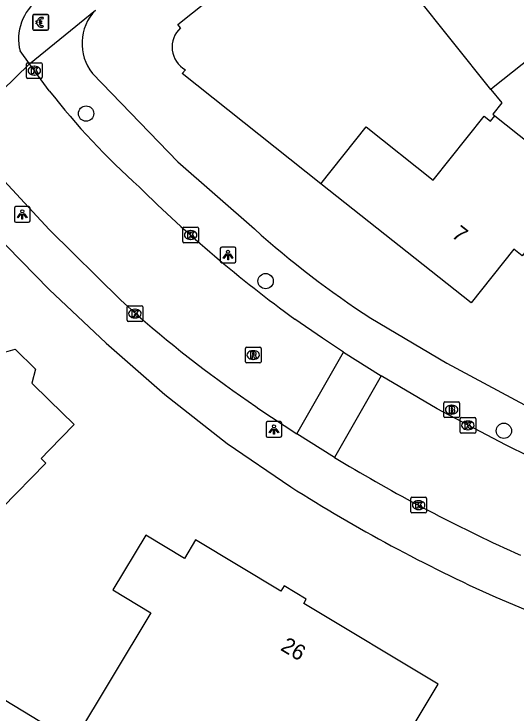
# Model space of a CAD drawing. Extents: x 161354 to 161876, y 382161 to 382804.
# Drawn here: x 161497.74 to 161529.82, y 382263.08 to 382307.76 of the extents above; entities that cross this region are included whole.
import ezdxf

# ---------------------------------------------------------------- set-up
doc = ezdxf.new("R2010")
doc.units = 0
for name, color, linetype in [('IMGEO_Betaalautomaat', 7, 'Continuous'), ('IMGEO_Boom', 7, 'Continuous'), ('IMGEO_Brandkraan', 7, 'Continuous'), ('IMGEO_Kolk', 7, 'Continuous'), ('IMGEO_Lichtpunt', 7, 'Continuous'), ('IMGEO_Pand', 7, 'Continuous'), ('IMGEO_Pand_nummerreeks', 7, 'Continuous'), ('IMGEO_Rijbaan_lokaal_open', 7, 'Continuous'), ('IMGEO_Rioolput', 7, 'Continuous'), ('IMGEO_Voetpad_open', 7, 'Continuous')]:
    doc.layers.add(name, color=color, linetype=linetype)

msp = doc.modelspace()

# ---------------------------------------------------------------- linework, layer by layer
at = {"layer": 'IMGEO_Betaalautomaat'}
for p, q in [((161498.945, 382306.804), (161498.945, 382307.645)), ((161498.945, 382307.645), (161498.945, 382306.804)), ((161499.02, 382307.728), (161499.861, 382307.728)), ((161499.861, 382307.728), (161499.02, 382307.728)), ((161499.944, 382307.654), (161499.944, 382306.813)), ((161499.944, 382306.813), (161499.944, 382307.654)), ((161499.228, 382307.192), (161499.228, 382307.26)), ((161499.349, 382307.26), (161499.349, 382307.192)), ((161499.607, 382307.533), (161499.59, 382307.433)), ((161499.87, 382306.729), (161499.029, 382306.729)), ((161499.029, 382306.729), (161499.87, 382306.729)), ((161499.594, 382307.027), (161499.616, 382306.94))]:
    msp.add_line(p, q, dxfattribs=at)
for points in [[(161499.228, 382307.26), (161499.159, 382307.26), (161499.159, 382307.329), (161499.238, 382307.329)], [(161499.233, 382307.123), (161499.159, 382307.123), (161499.159, 382307.192), (161499.228, 382307.192)], [(161499.36, 382307.329), (161499.507, 382307.329), (161499.507, 382307.26), (161499.349, 382307.26)], [(161499.349, 382307.192), (161499.507, 382307.192), (161499.507, 382307.123), (161499.363, 382307.123)]]:
    msp.add_lwpolyline(points, dxfattribs=at)
for centre, radius, start, end in [((161499.023, 382307.651), 0.0779, 92.4484, 184.2845), ((161499.023, 382307.651), 0.0779, 92.4484, 184.2845), ((161499.867, 382307.651), 0.0779, 2.4484, 94.2845), ((161499.867, 382307.651), 0.0779, 2.4484, 94.2845), ((161499.521, 382307.253), 0.293, 73.014, 165.0139), ((161499.527, 382307.266), 0.179, 69.3236, 159.5683), ((161499.023, 382306.807), 0.0779, 182.4484, 274.2845), ((161499.023, 382306.807), 0.0779, 182.4484, 274.2845), ((161499.494, 382307.178), 0.267, 191.8096, 297.0389), ((161499.527, 382307.193), 0.179, 202.7625, 291.8693), ((161499.867, 382306.807), 0.0779, 272.4484, 4.2845), ((161499.867, 382306.807), 0.0779, 272.4484, 4.2845)]:
    msp.add_arc(centre, radius, start, end, dxfattribs=at)
at = {"layer": 'IMGEO_Boom'}
for centre in [(161502.348, 382301.392), (161513.819, 382290.685), (161529.04, 382281.115)]:
    msp.add_circle(centre, 0.489, dxfattribs=at)
at = {"layer": 'IMGEO_Brandkraan'}
for p, q in [((161525.201, 382282.039), (161525.201, 382282.891)), ((161525.276, 382282.965), (161526.128, 382282.965)), ((161525.689, 382282.745), (161525.714, 382282.745)), ((161526.202, 382282.891), (161526.202, 382282.039)), ((161525.712, 382282.185), (161525.687, 382282.185)), ((161526.128, 382281.965), (161525.276, 382281.965))]:
    msp.add_line(p, q, dxfattribs=at)
for points in [[(161525.201, 382282.039), (161525.201, 382282.891)], [(161525.276, 382282.965), (161526.128, 382282.965)], [(161525.549, 382282.665), (161525.549, 382282.265), (161525.762, 382282.265)], [(161525.78, 382282.665), (161525.549, 382282.665)], [(161525.728, 382282.584), (161525.674, 382282.584), (161525.674, 382282.508)], [(161526.202, 382282.891), (161526.202, 382282.039)], [(161525.674, 382282.508), (161525.727, 382282.508)], [(161525.736, 382282.432), (161525.674, 382282.432), (161525.674, 382282.351)], [(161525.674, 382282.351), (161525.736, 382282.351)], [(161526.128, 382281.965), (161525.276, 382281.965)]]:
    msp.add_lwpolyline(points, dxfattribs=at)
for centre, radius, start, end in [((161525.278, 382282.889), 0.0765, 91.552, 178.448), ((161525.278, 382282.889), 0.0765, 91.552, 178.448), ((161525.729, 382282.546), 0.0379, 267.8285, 90.9355), ((161525.784, 382282.52), 0.145, 59.4692, 91.5367), ((161525.809, 382282.567), 0.0922, 285.5137, 58.1501), ((161526.126, 382282.889), 0.0765, 1.552, 88.448), ((161526.126, 382282.889), 0.0765, 1.552, 88.448), ((161525.737, 382282.391), 0.0404, 269.8759, 90.5077), ((161525.768, 382282.516), 0.251, 268.6676, 293.5347), ((161525.814, 382282.375), 0.105, 301.3115, 78.989), ((161525.278, 382282.041), 0.0765, 181.552, 268.448), ((161525.278, 382282.041), 0.0765, 181.552, 268.448), ((161526.126, 382282.041), 0.0765, 271.552, 358.448), ((161526.126, 382282.041), 0.0765, 271.552, 358.448)]:
    msp.add_arc(centre, radius, start, end, dxfattribs=at)
for centre, major_axis, ratio, start_param, end_param in [((161525.688, 382282.465), (-0.387, 0.002), 0.722429, 4.712389, 7.853982), ((161525.713, 382282.465), (-0.39, 0.002), 0.717154, 1.570796, 4.712389)]:
    msp.add_ellipse(centre, major_axis=major_axis, ratio=ratio, start_param=start_param, end_param=end_param, dxfattribs=at)
at = {"layer": 'IMGEO_Kolk'}
for p, q in [((161498.54, 382303.712), (161498.54, 382304.564)), ((161498.615, 382304.638), (161499.467, 382304.638)), ((161499.541, 382304.564), (161499.541, 382303.712)), ((161499.028, 382304.418), (161499.053, 382304.418)), ((161499.467, 382303.638), (161498.615, 382303.638)), ((161499.051, 382303.858), (161499.026, 382303.858)), ((161508.527, 382293.208), (161508.527, 382294.06)), ((161508.602, 382294.134), (161509.454, 382294.134)), ((161509.015, 382293.914), (161509.04, 382293.914)), ((161509.528, 382294.06), (161509.528, 382293.208)), ((161509.038, 382293.354), (161509.013, 382293.354)), ((161509.454, 382293.134), (161508.602, 382293.134)), ((161504.968, 382288.183), (161504.968, 382289.035)), ((161505.043, 382289.109), (161505.895, 382289.109)), ((161505.456, 382288.889), (161505.481, 382288.889)), ((161505.969, 382289.035), (161505.969, 382288.183)), ((161505.895, 382288.109), (161505.043, 382288.109)), ((161505.479, 382288.329), (161505.454, 382288.329)), ((161526.241, 382281.034), (161526.241, 382281.886)), ((161526.316, 382281.96), (161527.168, 382281.96)), ((161526.729, 382281.74), (161526.754, 382281.74)), ((161527.242, 382281.886), (161527.242, 382281.034)), ((161527.168, 382280.96), (161526.316, 382280.96)), ((161526.752, 382281.18), (161526.727, 382281.18)), ((161523.094, 382275.939), (161523.094, 382276.791)), ((161523.169, 382276.865), (161524.021, 382276.865)), ((161524.095, 382276.791), (161524.095, 382275.939)), ((161523.582, 382276.645), (161523.607, 382276.645)), ((161524.021, 382275.865), (161523.169, 382275.865)), ((161523.605, 382276.085), (161523.58, 382276.085))]:
    msp.add_line(p, q, dxfattribs=at)
for points in [[(161498.54, 382303.712), (161498.54, 382304.564)], [(161498.615, 382304.638), (161499.467, 382304.638)], [(161499.541, 382304.564), (161499.541, 382303.712)], [(161498.861, 382304.338), (161498.984, 382304.338), (161498.984, 382304.187), (161499.114, 382304.338), (161499.278, 382304.338), (161499.132, 382304.187), (161499.285, 382303.938), (161499.133, 382303.938), (161499.048, 382304.102), (161498.984, 382304.035), (161498.984, 382303.938), (161498.861, 382303.938), (161498.861, 382304.338)], [(161499.467, 382303.638), (161498.615, 382303.638)], [(161508.527, 382293.208), (161508.527, 382294.06)], [(161508.602, 382294.134), (161509.454, 382294.134)], [(161508.848, 382293.834), (161508.971, 382293.834), (161508.971, 382293.683), (161509.101, 382293.834), (161509.265, 382293.834), (161509.119, 382293.683), (161509.272, 382293.434), (161509.12, 382293.434), (161509.035, 382293.598), (161508.971, 382293.531), (161508.971, 382293.434), (161508.848, 382293.434), (161508.848, 382293.834)], [(161509.528, 382294.06), (161509.528, 382293.208)], [(161509.454, 382293.134), (161508.602, 382293.134)], [(161504.968, 382288.183), (161504.968, 382289.035)], [(161505.043, 382289.109), (161505.895, 382289.109)], [(161505.969, 382289.035), (161505.969, 382288.183)], [(161505.289, 382288.809), (161505.412, 382288.809), (161505.412, 382288.658), (161505.542, 382288.809), (161505.706, 382288.809), (161505.56, 382288.658), (161505.713, 382288.409), (161505.561, 382288.409), (161505.476, 382288.573), (161505.412, 382288.506), (161505.412, 382288.409), (161505.289, 382288.409), (161505.289, 382288.809)], [(161505.895, 382288.109), (161505.043, 382288.109)], [(161526.241, 382281.034), (161526.241, 382281.886)], [(161526.316, 382281.96), (161527.168, 382281.96)], [(161527.242, 382281.886), (161527.242, 382281.034)], [(161526.562, 382281.66), (161526.685, 382281.66), (161526.685, 382281.509), (161526.815, 382281.66), (161526.979, 382281.66), (161526.833, 382281.509), (161526.986, 382281.26), (161526.834, 382281.26), (161526.749, 382281.424), (161526.685, 382281.357), (161526.685, 382281.26), (161526.562, 382281.26), (161526.562, 382281.66)], [(161527.168, 382280.96), (161526.316, 382280.96)], [(161523.094, 382275.939), (161523.094, 382276.791)], [(161523.169, 382276.865), (161524.021, 382276.865)], [(161524.095, 382276.791), (161524.095, 382275.939)], [(161523.415, 382276.565), (161523.538, 382276.565), (161523.538, 382276.414), (161523.668, 382276.565), (161523.832, 382276.565), (161523.686, 382276.414), (161523.839, 382276.165), (161523.687, 382276.165), (161523.602, 382276.329), (161523.538, 382276.262), (161523.538, 382276.165), (161523.415, 382276.165), (161523.415, 382276.565)], [(161524.021, 382275.865), (161523.169, 382275.865)]]:
    msp.add_lwpolyline(points, dxfattribs=at)
for centre, start, end in [((161498.617, 382304.562), 91.552, 178.448), ((161498.617, 382304.562), 91.552, 178.448), ((161499.465, 382304.562), 1.552, 88.448), ((161499.465, 382304.562), 1.552, 88.448), ((161498.617, 382303.714), 181.552, 268.448), ((161498.617, 382303.714), 181.552, 268.448), ((161499.465, 382303.714), 271.552, 358.448), ((161499.465, 382303.714), 271.552, 358.448), ((161508.604, 382294.058), 91.552, 178.448), ((161508.604, 382294.058), 91.552, 178.448), ((161509.452, 382294.058), 1.552, 88.448), ((161509.452, 382294.058), 1.552, 88.448), ((161508.604, 382293.21), 181.552, 268.448), ((161508.604, 382293.21), 181.552, 268.448), ((161509.452, 382293.21), 271.552, 358.448), ((161509.452, 382293.21), 271.552, 358.448), ((161505.045, 382289.033), 91.552, 178.448), ((161505.045, 382289.033), 91.552, 178.448), ((161505.893, 382289.033), 1.552, 88.448), ((161505.893, 382289.033), 1.552, 88.448), ((161505.045, 382288.185), 181.552, 268.448), ((161505.045, 382288.185), 181.552, 268.448), ((161505.893, 382288.185), 271.552, 358.448), ((161505.893, 382288.185), 271.552, 358.448), ((161526.318, 382281.884), 91.552, 178.448), ((161526.318, 382281.884), 91.552, 178.448), ((161527.166, 382281.884), 1.552, 88.448), ((161527.166, 382281.884), 1.552, 88.448), ((161526.318, 382281.036), 181.552, 268.448), ((161526.318, 382281.036), 181.552, 268.448), ((161527.166, 382281.036), 271.552, 358.448), ((161527.166, 382281.036), 271.552, 358.448), ((161523.171, 382276.789), 91.552, 178.448), ((161523.171, 382276.789), 91.552, 178.448), ((161524.019, 382276.789), 1.552, 88.448), ((161524.019, 382276.789), 1.552, 88.448), ((161523.171, 382275.941), 181.552, 268.448), ((161523.171, 382275.941), 181.552, 268.448), ((161524.019, 382275.941), 271.552, 358.448), ((161524.019, 382275.941), 271.552, 358.448)]:
    msp.add_arc(centre, 0.0765, start, end, dxfattribs=at)
for centre, major_axis, ratio, start_param, end_param in [((161499.027, 382304.138), (-0.387, 0.002), 0.722429, 4.712389, 7.853982), ((161499.052, 382304.138), (-0.39, 0.002), 0.717154, 1.570796, 4.712389), ((161509.014, 382293.634), (-0.387, 0.002), 0.722429, 4.712389, 7.853982), ((161509.039, 382293.634), (-0.39, 0.002), 0.717154, 1.570796, 4.712389), ((161505.455, 382288.609), (-0.387, 0.002), 0.722429, 4.712389, 7.853982), ((161505.48, 382288.609), (-0.39, 0.002), 0.717154, 1.570796, 4.712389), ((161526.728, 382281.46), (-0.387, 0.002), 0.722429, 4.712389, 7.853982), ((161526.753, 382281.46), (-0.39, 0.002), 0.717154, 1.570796, 4.712389), ((161523.581, 382276.365), (-0.387, 0.002), 0.722429, 4.712389, 7.853982), ((161523.606, 382276.365), (-0.39, 0.002), 0.717154, 1.570796, 4.712389)]:
    msp.add_ellipse(centre, major_axis=major_axis, ratio=ratio, start_param=start_param, end_param=end_param, dxfattribs=at)
at = {"layer": 'IMGEO_Lichtpunt'}
for p, q in [((161497.772, 382295.351), (161497.772, 382294.544)), ((161497.772, 382295.351), (161497.772, 382294.544)), ((161498.674, 382295.446), (161497.866, 382295.446)), ((161498.674, 382295.446), (161497.866, 382295.446)), ((161498.768, 382294.544), (161498.768, 382295.351)), ((161498.768, 382294.544), (161498.768, 382295.351)), ((161497.866, 382294.45), (161498.674, 382294.45)), ((161497.866, 382294.45), (161498.674, 382294.45)), ((161511.824, 382292.855), (161511.016, 382292.855)), ((161511.824, 382292.855), (161511.016, 382292.855)), ((161510.922, 382292.76), (161510.922, 382291.953)), ((161510.922, 382292.76), (161510.922, 382291.953)), ((161511.918, 382291.953), (161511.918, 382292.76)), ((161511.918, 382291.953), (161511.918, 382292.76)), ((161511.016, 382291.859), (161511.824, 382291.859)), ((161511.016, 382291.859), (161511.824, 382291.859)), ((161514.755, 382281.701), (161513.947, 382281.701)), ((161514.755, 382281.701), (161513.947, 382281.701)), ((161513.853, 382281.606), (161513.853, 382280.799)), ((161513.853, 382281.606), (161513.853, 382280.799)), ((161514.849, 382280.799), (161514.849, 382281.606)), ((161514.849, 382280.799), (161514.849, 382281.606)), ((161513.947, 382280.705), (161514.755, 382280.705)), ((161513.947, 382280.705), (161514.755, 382280.705))]:
    msp.add_line(p, q, dxfattribs=at)
for points in [[(161498.146, 382295.015), (161498.185, 382294.987), (161497.997, 382294.725), (161497.959, 382294.752), (161498.146, 382295.015)], [(161498.248, 382294.967), (161498.295, 382294.967), (161498.295, 382294.645), (161498.248, 382294.645), (161498.248, 382294.967)], [(161498.358, 382294.987), (161498.396, 382295.014), (161498.583, 382294.752), (161498.544, 382294.724), (161498.358, 382294.987)], [(161511.296, 382292.424), (161511.335, 382292.396), (161511.147, 382292.134), (161511.109, 382292.161), (161511.296, 382292.424)], [(161511.508, 382292.396), (161511.546, 382292.423), (161511.733, 382292.161), (161511.694, 382292.133), (161511.508, 382292.396)], [(161511.398, 382292.376), (161511.445, 382292.376), (161511.445, 382292.054), (161511.398, 382292.054), (161511.398, 382292.376)], [(161514.227, 382281.27), (161514.266, 382281.242), (161514.078, 382280.98), (161514.04, 382281.007), (161514.227, 382281.27)], [(161514.329, 382281.222), (161514.376, 382281.222), (161514.376, 382280.9), (161514.329, 382280.9), (161514.329, 382281.222)], [(161514.439, 382281.242), (161514.477, 382281.269), (161514.664, 382281.007), (161514.625, 382280.979), (161514.439, 382281.242)]]:
    msp.add_lwpolyline(points, dxfattribs=at)
for centre in [(161498.271, 382295.149), (161511.421, 382292.558), (161514.352, 382281.404)]:
    msp.add_circle(centre, 0.0994, dxfattribs=at)
for centre, start, end in [((161497.866, 382295.351), 90, 180), ((161497.866, 382295.351), 90, 180), ((161498.674, 382295.351), 0, 90), ((161498.674, 382295.351), 0, 90), ((161497.866, 382294.544), 180, 270), ((161497.866, 382294.544), 180, 270), ((161498.674, 382294.544), 270, 0), ((161498.674, 382294.544), 270, 360), ((161511.016, 382292.76), 90, 180), ((161511.016, 382292.76), 90, 180), ((161511.824, 382292.76), 0, 90), ((161511.824, 382292.76), 0, 90), ((161511.016, 382291.953), 180, 270), ((161511.016, 382291.953), 180, 270), ((161511.824, 382291.953), 270, 0), ((161511.824, 382291.953), 270, 360), ((161513.947, 382281.606), 90, 180), ((161513.947, 382281.606), 90, 180), ((161514.755, 382281.606), 0, 90), ((161514.755, 382281.606), 0, 90), ((161513.947, 382280.799), 180, 270), ((161513.947, 382280.799), 180, 270), ((161514.755, 382280.799), 270, 0), ((161514.755, 382280.799), 270, 360)]:
    msp.add_arc(centre, 0.0946, start, end, dxfattribs=at)
at = {"layer": 'IMGEO_Pand'}
for points in [[(161508.382, 382306.876), (161508.217, 382307.083), (161518.401, 382315.227)], [(161528.216, 382302.943), (161518.401, 382315.227)], [(161537.338, 382307.819), (161534.623, 382305.648), (161533.443, 382307.123), (161531.709, 382305.736), (161530.821, 382305.026), (161528.353, 382303.052), (161528.216, 382302.943)], [(161517.353, 382296.911), (161508.497, 382303.948), (161508.695, 382304.196)], [(161528.216, 382302.943), (161528.913, 382302.07), (161528.33, 382301.348), (161528.461, 382301.243)], [(161528.461, 382301.243), (161533.848, 382296.958), (161533.32, 382296.223), (161530.209, 382292.308), (161529.675, 382292.733), (161526.941, 382289.292), (161517.353, 382296.911)], [(161517.353, 382296.911), (161520.236, 382300.539), (161524.518, 382297.133), (161527.776, 382301.229), (161528.189, 382300.901), (161528.461, 382301.243)], [(161496.393, 382286.606), (161496.92, 382286.088), (161497.815, 382286.337), (161499.12, 382285.056), (161498.889, 382284.159), (161500, 382283.073), (161501.58, 382281.528), (161500, 382279.883), (161499.475, 382279.337), (161499.781, 382279.037), (161496.987, 382276.189), (161496.697, 382276.474), (161492.964, 382272.671), (161491.92, 382273.681), (161491.07, 382274.515), (161490.458, 382273.891), (161487.129, 382277.158)], [(161518.48, 382253.4), (161521.055, 382257.685), (161520.653, 382257.927), (161524.853, 382264.916), (161516.255, 382270.082), (161516.416, 382270.35), (161515.002, 382271.2), (161514.798, 382270.86), (161509.341, 382274.14), (161508.632, 382272.96), (161506.163, 382274.444), (161504.06, 382270.944), (161506.48, 382269.489), (161501.535, 382261.26), (161500, 382262.182), (161496.012, 382264.579), (161492.579, 382258.866), (161498.227, 382255.471), (161499.203, 382257.095), (161500, 382256.571), (161504.984, 382253.294), (161508.536, 382259.205), (161518.347, 382253.309), (161518.48, 382253.4)]]:
    msp.add_lwpolyline(points, dxfattribs=at)
msp.add_arc((161509.51, 382305.649), 1.667, 132.6102, 240.7128, dxfattribs=at)
at = {"layer": 'IMGEO_Rijbaan_lokaal_open'}
for points in [[(161498.735, 382304.575), (161498.134, 382305.394)], [(161498.735, 382304.575), (161494.294, 382300.272)], [(161500, 382302.851), (161498.735, 382304.575)], [(161494.294, 382300.272), (161494.58, 382299.941), (161497.105, 382297.088), (161500, 382293.976), (161504.562, 382289.471), (161505.675, 382288.474)], [(161518.798, 382286.141), (161517.444, 382287.048), (161515.688, 382288.25)], [(161515.816, 382280.933), (161518.798, 382286.141)], [(161518.798, 382286.141), (161521.208, 382284.63)], [(161521.208, 382284.63), (161518.224, 382279.407)], [(161533.664, 382278.103), (161530.701, 382279.454), (161529.14, 382280.212), (161524.776, 382282.525), (161521.208, 382284.63)], [(161513.189, 382282.665), (161513.385, 382282.531), (161515.816, 382280.933)], [(161518.224, 382279.407), (161515.816, 382280.933)], [(161518.224, 382279.407), (161519.185, 382278.833)]]:
    msp.add_lwpolyline(points, dxfattribs=at)
for centre, radius, start, end in [((161501.143, 382306.175), 3.108, 125.8775, 194.5445), ((161536.992, 382331.657), 46.885, 217.9079, 228.1987), ((161567.105, 382358.812), 87.308, 225.34411, 233.91979), ((161558.642, 382349.223), 80.597, 228.91491, 235.67057), ((161575.363, 382373.581), 110.151, 239.33535, 245.73958)]:
    msp.add_arc(centre, radius, start, end, dxfattribs=at)
at = {"layer": 'IMGEO_Rioolput'}
for p, q in [((161512.525, 382285.532), (161512.525, 382286.384)), ((161512.6, 382286.458), (161513.452, 382286.458)), ((161513.013, 382286.238), (161513.038, 382286.238)), ((161513.526, 382286.384), (161513.526, 382285.532)), ((161513.452, 382285.458), (161512.6, 382285.458)), ((161513.036, 382285.678), (161513.011, 382285.678))]:
    msp.add_line(p, q, dxfattribs=at)
for points in [[(161512.525, 382285.532), (161512.525, 382286.384)], [(161512.6, 382286.458), (161513.452, 382286.458)], [(161513.114, 382286.156), (161512.862, 382286.158), (161512.862, 382285.758)], [(161513.526, 382286.384), (161513.526, 382285.532)], [(161512.862, 382285.758), (161512.986, 382285.758), (161512.986, 382285.92), (161512.997, 382285.92)], [(161513.04, 382286.077), (161512.986, 382286.077), (161512.986, 382285.996)], [(161512.986, 382285.996), (161513.038, 382285.996)], [(161513.044, 382285.891), (161513.115, 382285.758), (161513.255, 382285.758), (161513.19, 382285.884)], [(161513.452, 382285.458), (161512.6, 382285.458)]]:
    msp.add_lwpolyline(points, dxfattribs=at)
for centre, radius, start, end in [((161512.602, 382286.382), 0.0765, 91.552, 178.448), ((161512.602, 382286.382), 0.0765, 91.552, 178.448), ((161513.113, 382286.046), 0.109, 350.3612, 89.416), ((161513.45, 382286.382), 0.0765, 1.552, 88.448), ((161513.45, 382286.382), 0.0765, 1.552, 88.448), ((161512.996, 382285.867), 0.0533, 26.0293, 88.6989), ((161513.022, 382286.185), 0.19, 274.7715, 282.9687), ((161513.046, 382285.981), 0.0964, 77.0061, 93.1865), ((161513.06, 382286.038), 0.0378, 276.6634, 79.6772), ((161513.111, 382286.046), 0.112, 277.5842, 350.9817), ((161513.095, 382285.831), 0.108, 29.5134, 73.7905), ((161512.602, 382285.534), 0.0765, 181.552, 268.448), ((161512.602, 382285.534), 0.0765, 181.552, 268.448), ((161513.45, 382285.534), 0.0765, 271.552, 358.448), ((161513.45, 382285.534), 0.0765, 271.552, 358.448)]:
    msp.add_arc(centre, radius, start, end, dxfattribs=at)
for centre, major_axis, ratio, start_param, end_param in [((161513.012, 382285.958), (-0.387, 0.002), 0.722429, 4.712389, 7.853982), ((161513.037, 382285.958), (-0.39, 0.002), 0.717154, 1.570796, 4.712389)]:
    msp.add_ellipse(centre, major_axis=major_axis, ratio=ratio, start_param=start_param, end_param=end_param, dxfattribs=at)
at = {"layer": 'IMGEO_Voetpad_open'}
for points in [[(161498.735, 382304.575), (161502.943, 382308.001)], [(161502.759, 382303.964), (161508.212, 382298.3), (161513.109, 382294.021)], [(161489.742, 382297.254), (161493.141, 382297.37), (161496.366, 382293.828), (161500, 382290.141), (161503.628, 382286.721), (161507.38, 382283.438), (161511.368, 382280.308), (161515.43, 382277.538)], [(161520.54, 382288.316), (161525.389, 382285.441), (161530.352, 382282.768)], [(161528.526, 382270.477), (161531.625, 382269.181)]]:
    msp.add_lwpolyline(points, dxfattribs=at)
for centre, radius, start, end in [((161505.16, 382305.877), 3.07, 136.2255, 218.5552), ((161551.982, 382336.963), 57.924, 227.84701, 237.12394), ((161570.187, 382363.42), 101.853, 237.47921, 245.85616)]:
    msp.add_arc(centre, radius, start, end, dxfattribs=at)

# ---------------------------------------------------------------- texts
at = {"layer": 'IMGEO_Pand_nummerreeks'}
for s, rotation, p in [('7', 321.5286, (161525.64, 382293.545)), ('26', 329.2627, (161514.711, 382267.13))]:
    msp.add_text(s, height=1, rotation=rotation, dxfattribs=at).set_placement(p)

doc.saveas('drawing.dxf')
